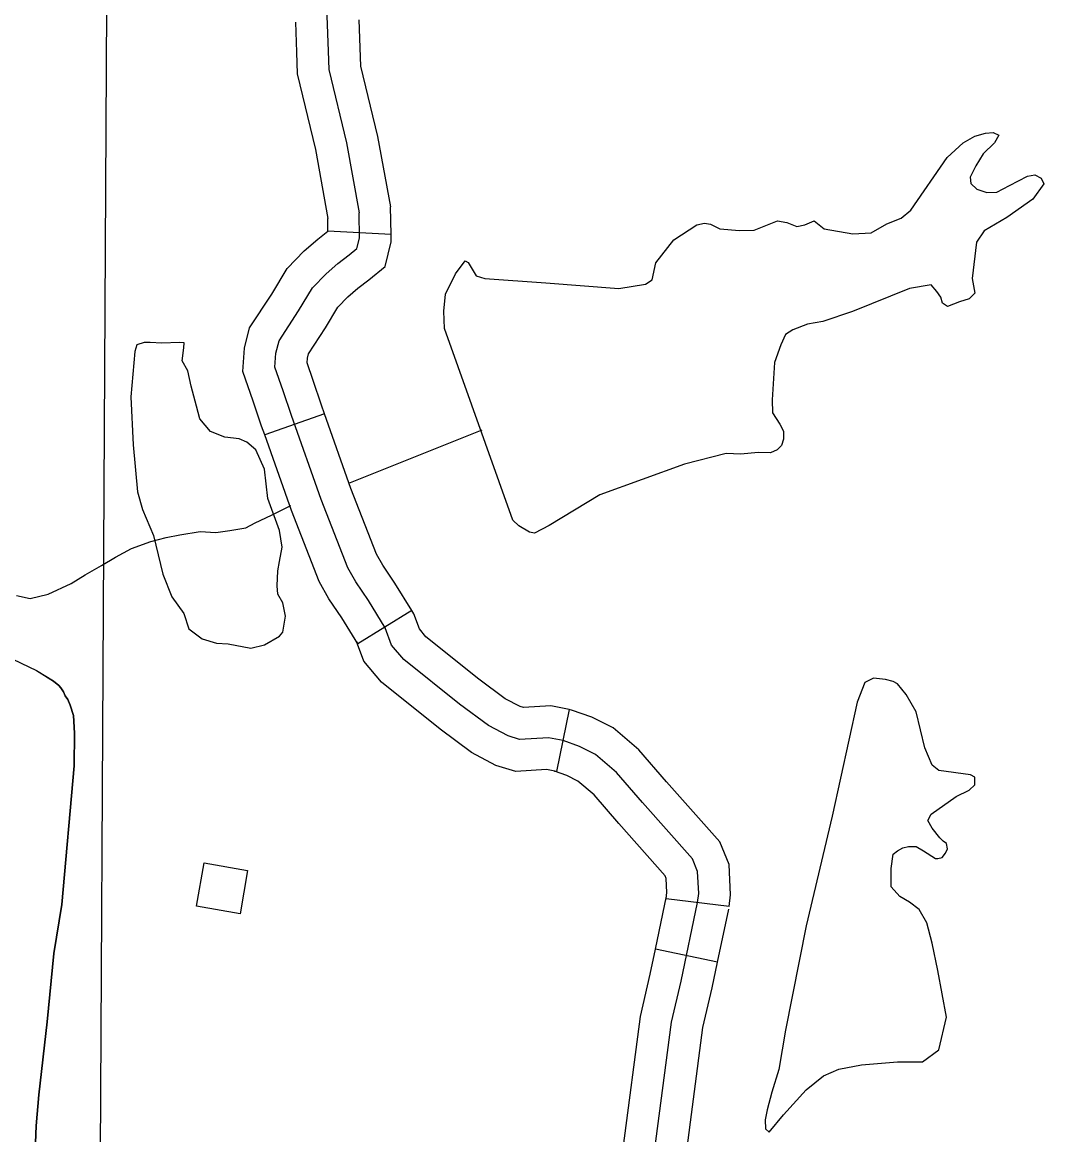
# Model space of a CAD drawing. Extents: x 61396 to 64680, y 55472 to 57605.
# Drawn here: x 63267.3 to 63342.8, y 56096.1 to 56178.4 of the extents above; entities that cross this region are included whole.
import ezdxf

# ---------------------------------------------------------------- set-up
doc = ezdxf.new("R2010")
doc.units = 0
for name, color, linetype in [('31', 7, 'Continuous'), ('32', 7, 'Continuous'), ('33', 7, 'Continuous'), ('35', 7, 'Continuous'), ('56', 7, 'Continuous'), ('6', 7, 'Continuous')]:
    doc.layers.add(name, color=color, linetype=linetype)

msp = doc.modelspace()

# ---------------------------------------------------------------- linework, layer by layer
at = {"layer": '31'}
msp.add_lwpolyline([(63269.047, 56085.406), (63268.562, 56088.107), (63268.176, 56092.97), (63268.33, 56096.753), (63268.523, 56099.03), (63269.141, 56104.434), (63269.643, 56109.49), (63270.22, 56113.122), (63271.129, 56123.376), (63271.177, 56125.788), (63271.092, 56127.088), (63270.835, 56127.844), (63270.663, 56128.273), (63270.486, 56128.54), (63270.349, 56128.836), (63270.167, 56129.132), (63270.008, 56129.314), (63269.62, 56129.633), (63268.49, 56130.319)], dxfattribs=at)
at = {"layer": '32'}
for p, q in [((63294.578, 56162.654), (63289.894, 56162.902)), ((63289.644, 56149.404), (63285.226, 56147.835)), ((63296.106, 56134.846), (63292.117, 56132.384)), ((63307.721, 56127.533), (63306.802, 56122.937)), ((63319.557, 56112.961), (63314.906, 56113.542)), ((63318.696, 56108.837), (63314.109, 56109.804))]:
    msp.add_line(p, q, dxfattribs=at)
for points in [[(63289.265, 56194.935), (63289.281, 56193.505), (63289.395, 56190.95), (63289.51, 56187.365), (63289.929, 56176.229), (63289.97, 56174.854)], [(63292.188, 56178.534), (63292.316, 56175.119)], [(63287.504, 56178.357), (63287.587, 56176.15), (63287.634, 56174.543)], [(63287.634, 56174.543), (63288.974, 56168.952), (63289.902, 56163.855)], [(63289.97, 56174.854), (63291.268, 56169.436), (63292.208, 56164.275)], [(63292.316, 56175.119), (63293.562, 56169.919), (63294.514, 56164.695)], [(63294.578, 56162.654), (63294.514, 56164.695)], [(63317.231, 56113.252), (63317.315, 56113.92), (63317.229, 56115.548), (63316.843, 56116.491), (63313.158, 56120.646), (63311.23, 56122.874), (63309.687, 56124.202), (63308.487, 56124.802), (63307.287, 56125.23), (63306.216, 56125.444), (63304.073, 56125.316), (63303.216, 56125.573), (63301.759, 56126.344), (63299.616, 56127.929), (63295.503, 56131.227), (63294.603, 56132.298), (63294.131, 56133.584), (63292.888, 56135.597), (63291.96, 56136.963), (63291.368, 56138), (63289.405, 56143.071), (63287.206, 56149.263), (63286.592, 56151.093), (63285.981, 56152.848), (63286.058, 56153.877), (63286.286, 56154.793), (63287.736, 56157.005), (63288.766, 56158.721), (63289.758, 56159.751), (63290.635, 56160.513), (63291.475, 56161.162), (63292.047, 56161.619), (63292.238, 56162.382), (63292.208, 56164.275)], [(63289.894, 56162.902), (63289.902, 56163.855)], [(63285.226, 56147.835), (63284.991, 56148.498), (63284.374, 56150.335), (63283.608, 56152.536), (63283.735, 56154.251), (63284.109, 56155.746), (63285.75, 56158.251), (63286.894, 56160.155), (63288.142, 56161.451), (63289.149, 56162.327), (63289.894, 56162.902)], [(63289.644, 56149.404), (63289.422, 56150.028), (63288.809, 56151.852), (63288.355, 56153.159), (63288.38, 56153.504), (63288.464, 56153.84), (63289.722, 56155.759), (63290.639, 56157.287), (63291.374, 56158.05), (63292.122, 56158.7), (63292.923, 56159.319), (63294.129, 56160.283), (63294.586, 56162.112), (63294.578, 56162.654)], [(63296.106, 56134.846), (63294.856, 56136.872), (63293.95, 56138.205), (63293.49, 56139.01), (63291.603, 56143.886), (63289.644, 56149.404)], [(63292.117, 56132.384), (63290.921, 56134.322), (63289.97, 56135.721), (63289.245, 56136.99), (63287.207, 56142.256), (63285.226, 56147.835)], [(63307.721, 56127.533), (63306.378, 56127.802), (63304.348, 56127.68), (63304.109, 56127.752), (63303.011, 56128.333), (63301.047, 56129.786), (63297.149, 56132.912), (63296.661, 56133.491), (63296.25, 56134.613), (63296.106, 56134.847)], [(63306.802, 56122.937), (63306.054, 56123.086), (63303.798, 56122.951), (63302.323, 56123.394), (63300.507, 56124.355), (63298.186, 56126.072), (63293.857, 56129.543), (63292.544, 56131.105), (63292.012, 56132.554), (63292.117, 56132.384)], [(63319.557, 56112.961), (63319.666, 56113.836), (63319.549, 56116.068), (63318.862, 56117.747), (63314.921, 56122.191), (63312.889, 56124.538), (63310.995, 56126.168), (63309.408, 56126.961), (63307.914, 56127.495), (63307.721, 56127.533)], [(63314.906, 56113.542), (63314.963, 56114.005), (63314.91, 56115.028), (63314.825, 56115.234), (63311.395, 56119.101), (63309.57, 56121.21), (63308.379, 56122.236), (63307.566, 56122.642), (63306.66, 56122.965), (63306.803, 56122.937)], [(63314.109, 56109.804), (63314.938, 56113.735)], [(63313.418, 56093.141), (63314.026, 56094.675), (63315.309, 56104.421), (63316.008, 56107.45), (63317.231, 56113.252)], [(63318.696, 56108.837), (63319.525, 56112.768)], [(63311.663, 56095.074), (63311.74, 56095.268), (63313, 56104.838), (63313.719, 56107.956), (63314.109, 56109.804)], [(63316.299, 56093.987), (63317.618, 56104.003), (63318.297, 56106.945), (63318.696, 56108.837)]]:
    msp.add_lwpolyline(points, dxfattribs=at)
at = {"layer": '33'}
msp.add_lwpolyline([(63266.044, 56131.523), (63268.345, 56130.407), (63269.62, 56129.633), (63270.008, 56129.314), (63270.167, 56129.132), (63270.349, 56128.836), (63270.486, 56128.54), (63270.663, 56128.273), (63270.835, 56127.844), (63271.092, 56127.088), (63271.177, 56125.788), (63271.129, 56123.376), (63270.22, 56113.122), (63269.643, 56109.49), (63269.141, 56104.434), (63268.523, 56099.03), (63268.33, 56096.753), (63268.176, 56092.97)], dxfattribs=at)
at = {"layer": '35'}
for points in [[(63300.036, 56160.719), (63300.259, 56160.597), (63300.864, 56159.608), (63301.496, 56159.415), (63306.018, 56159.086), (63311.393, 56158.673), (63313.372, 56158.976), (63313.867, 56159.305), (63314.142, 56160.57), (63315.461, 56162.274), (63317.166, 56163.373), (63317.743, 56163.51), (63318.183, 56163.428), (63318.87, 56163.071), (63320.327, 56162.961), (63321.399, 56162.988), (63323.131, 56163.675), (63323.818, 56163.538), (63324.561, 56163.263), (63325.165, 56163.373), (63325.853, 56163.675), (63326.595, 56163.071), (63328.712, 56162.713), (63330.059, 56162.796), (63331.213, 56163.455), (63332.286, 56163.867), (63333, 56164.472), (63335.667, 56168.347), (63336.849, 56169.446), (63337.729, 56169.941), (63338.498, 56170.161), (63339.076, 56170.216), (63339.488, 56169.996), (63339.186, 56169.446), (63338.334, 56168.622), (63337.784, 56167.742), (63337.371, 56166.891), (63337.426, 56166.423), (63337.866, 56166.011), (63338.608, 56165.764), (63339.351, 56165.791), (63340.285, 56166.286), (63341.605, 56166.973), (63342.155, 56167.083), (63342.622, 56166.836), (63342.815, 56166.396), (63342.011, 56165.278), (63340.074, 56163.912), (63338.404, 56162.925), (63337.835, 56162.09), (63337.531, 56159.396), (63337.721, 56158.333), (63337.303, 56157.915), (63336.582, 56157.688), (63335.709, 56157.346), (63335.329, 56157.574), (63335.215, 56158.029), (63334.912, 56158.447), (63334.494, 56158.94), (63332.9, 56158.674), (63328.686, 56156.961), (63326.477, 56156.225), (63325.36, 56156.022), (63324.268, 56155.616), (63323.735, 56155.261), (63323.38, 56154.5), (63322.923, 56153.205), (63322.745, 56150.439), (63322.771, 56149.475), (63323.304, 56148.637), (63323.583, 56148.104), (63323.583, 56147.521), (63323.431, 56147.064), (63323.101, 56146.734), (63322.618, 56146.506), (63321.705, 56146.531), (63320.435, 56146.404), (63319.344, 56146.455), (63316.252, 56145.683), (63310, 56143.407), (63306.254, 56141.131), (63305.177, 56140.572), (63304.794, 56140.653)], [(63304.794, 56140.653), (63304.007, 56141.108), (63303.572, 56141.543), (63298.529, 56155.712), (63298.469, 56156.982), (63298.579, 56158.246), (63299.322, 56159.758), (63300.036, 56160.719)], [(63291.452, 56144.277), (63301.305, 56148.224)], [(63266.889, 56135.96), (63267.895, 56135.744), (63269.226, 56136.072), (63270.916, 56136.85), (63271.956, 56137.481), (63273.149, 56138.18), (63274.189, 56138.81), (63275.385, 56139.446), (63276.803, 56139.965), (63277.948, 56140.255), (63278.94, 56140.446), (63280.462, 56140.686), (63281.619, 56140.632), (63282.645, 56140.761), (63283.824, 56140.959), (63284.529, 56141.327), (63285.727, 56141.901), (63287.168, 56142.631)], [(63322.524, 56096.262), (63323.569, 56097.548), (63325.256, 56099.395), (63326.542, 56100.44), (63327.667, 56100.922), (63329.355, 56101.243), (63332.006, 56101.484), (63333.854, 56101.484), (63335.06, 56102.368), (63335.622, 56104.778), (63334.979, 56108.232), (63334.577, 56110.241), (63334.176, 56111.767), (63333.613, 56112.731), (63332.89, 56113.294), (63332.167, 56113.695), (63331.524, 56114.418), (63331.524, 56114.9), (63331.524, 56115.784), (63331.685, 56116.829), (63332.006, 56117.07), (63332.408, 56117.311), (63332.81, 56117.391), (63333.372, 56117.391), (63333.935, 56117.07), (63334.819, 56116.507), (63334.979, 56116.507), (63335.301, 56116.587), (63335.542, 56116.909), (63335.702, 56117.23), (63335.622, 56117.632), (63335.381, 56117.793), (63335.14, 56118.034), (63334.577, 56118.757), (63334.256, 56119.319), (63334.497, 56119.801), (63336.345, 56121.086), (63337.309, 56121.568), (63337.711, 56121.97), (63337.711, 56122.532), (63337.39, 56122.693), (63335.06, 56123.014), (63334.577, 56123.416), (63334.015, 56124.702), (63333.372, 56127.353), (63332.649, 56128.638), (63332.006, 56129.441), (63331.685, 56129.602), (63331.122, 56129.763), (63330.238, 56129.843), (63329.596, 56129.522), (63329.033, 56128.076), (63327.185, 56119.64), (63325.256, 56111.526), (63323.73, 56103.814), (63323.232, 56100.91), (63322.723, 56099.226), (63322.37, 56097.934), (63322.214, 56097.19), (63322.253, 56096.524), (63322.524, 56096.262)]]:
    msp.add_lwpolyline(points, dxfattribs=at)
msp.add_lwpolyline([(63278.929, 56154.683), (63277.625, 56154.621), (63276.755, 56154.683), (63276.32, 56154.683), (63275.761, 56154.497), (63275.637, 56154), (63275.326, 56150.646), (63275.513, 56147.106), (63275.823, 56143.628), (63276.196, 56142.324), (63277.003, 56140.398), (63277.687, 56137.541), (63278.37, 56135.864), (63279.24, 56134.622), (63279.613, 56133.504), (63280.607, 56132.759), (63281.663, 56132.448), (63282.532, 56132.386), (63284.21, 56132.076), (63285.204, 56132.324), (63286.322, 56132.945), (63286.57, 56133.256), (63286.695, 56134.001), (63286.757, 56134.436), (63286.57, 56135.43), (63286.198, 56136.051), (63286.135, 56136.672), (63286.198, 56137.79), (63286.322, 56138.473), (63286.508, 56139.529), (63286.322, 56140.771), (63285.452, 56143.131), (63285.204, 56145.305), (63284.582, 56146.733), (63283.899, 56147.292), (63283.34, 56147.541), (63282.284, 56147.665), (63281.228, 56148.1), (63280.42, 56149.032), (63280.172, 56149.963), (63279.799, 56151.454), (63279.551, 56152.572), (63279.116, 56153.317), (63279.258, 56154.285), (63279.275, 56154.648)], close=True, dxfattribs=at)
at = {"layer": '56'}
msp.add_lwpolyline([(63280.195, 56112.976), (63280.747, 56116.182), (63283.962, 56115.627), (63283.41, 56112.422)], close=True, dxfattribs=at)
at = {"layer": '6'}
msp.add_lwpolyline([(63273.619, 56197.36), (63272.708, 56032.232), (63271.082, 55911.91)], dxfattribs=at)

doc.saveas('drawing.dxf')
